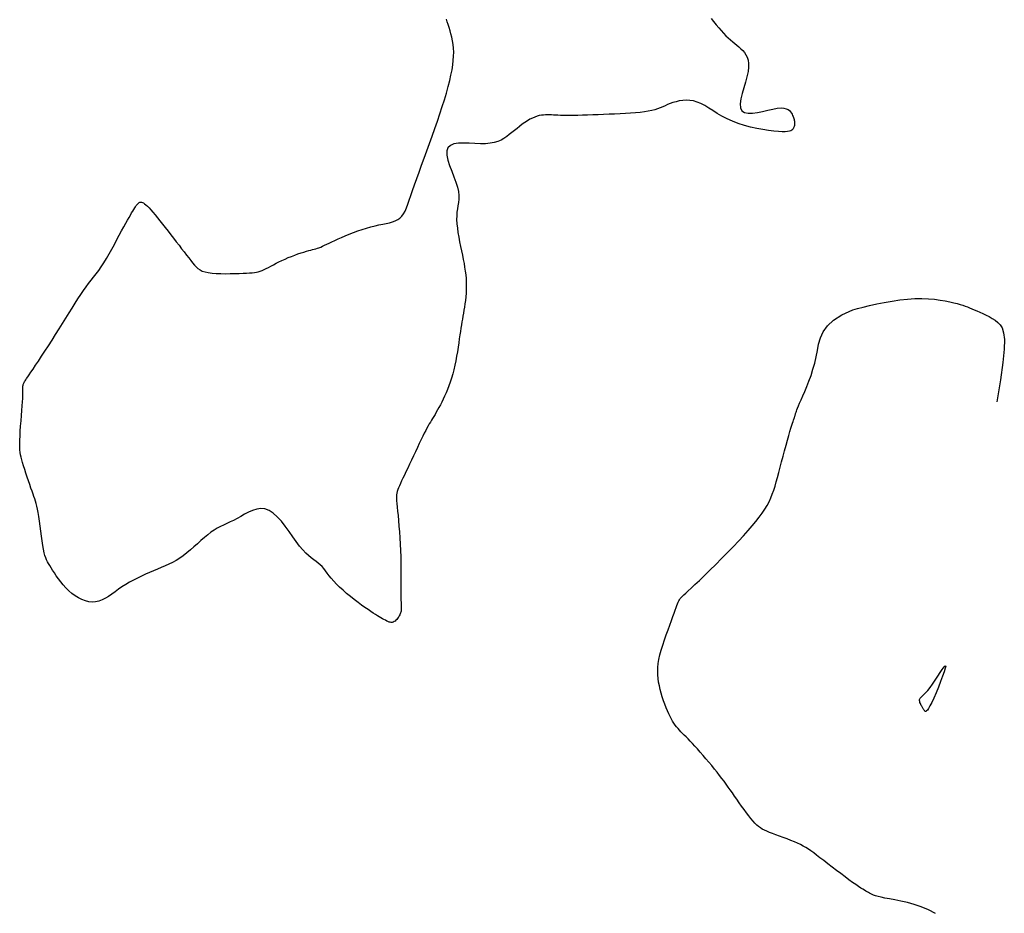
# Model space of a CAD drawing. Header units: millimetres. Extents: x 32690613 to 32693367, y 5343692 to 5344708.
# Tile 796 of 1009: x 32693328 to 32693345, y 5344050 to 5344066. Entities that reach past the tile are written whole.
import ezdxf

# ---------------------------------------------------------------- set-up
doc = ezdxf.new("R2010")
doc.units = ezdxf.units.MM
doc.header["$LTSCALE"] = 20
doc.layers.add('02-DGM_HL_493.00', color=102, linetype='Continuous')

msp = doc.modelspace()

# ---------------------------------------------------------------- linework, layer by layer
at = {"layer": '02-DGM_HL_493.00', "elevation": 493, "flags": 128}
for points in [[(32693340.006, 5344065.522), (32693340.05, 5344065.468), (32693340.093, 5344065.415), (32693340.135, 5344065.364), (32693340.177, 5344065.315), (32693340.218, 5344065.27), (32693340.258, 5344065.229), (32693340.297, 5344065.192), (32693340.335, 5344065.158), (32693340.372, 5344065.126), (32693340.408, 5344065.095), (32693340.443, 5344065.066), (32693340.477, 5344065.037), (32693340.51, 5344065.007), (32693340.542, 5344064.977), (32693340.571, 5344064.943), (32693340.597, 5344064.906), (32693340.618, 5344064.864), (32693340.634, 5344064.816), (32693340.642, 5344064.76), (32693340.642, 5344064.695), (32693340.632, 5344064.619), (32693340.613, 5344064.533), (32693340.587, 5344064.439), (32693340.559, 5344064.343), (32693340.532, 5344064.247), (32693340.512, 5344064.156), (32693340.501, 5344064.074), (32693340.505, 5344064.006), (32693340.527, 5344063.956), (32693340.571, 5344063.926), (32693340.632, 5344063.913), (32693340.707, 5344063.915), (32693340.791, 5344063.927), (32693340.88, 5344063.945), (32693340.969, 5344063.965), (32693341.053, 5344063.984), (32693341.128, 5344063.998), (32693341.191, 5344064.003), (32693341.241, 5344064), (32693341.281, 5344063.991), (32693341.312, 5344063.977), (32693341.336, 5344063.959), (32693341.354, 5344063.939), (32693341.367, 5344063.917), (32693341.378, 5344063.896), (32693341.387, 5344063.877), (32693341.395, 5344063.858), (32693341.402, 5344063.841), (32693341.407, 5344063.825), (32693341.412, 5344063.81), (32693341.415, 5344063.795), (32693341.418, 5344063.781), (32693341.42, 5344063.766), (32693341.421, 5344063.751), (32693341.421, 5344063.736), (32693341.42, 5344063.721), (32693341.418, 5344063.706), (32693341.415, 5344063.692), (32693341.411, 5344063.678), (32693341.405, 5344063.664), (32693341.397, 5344063.651), (32693341.387, 5344063.638), (32693341.375, 5344063.627), (32693341.357, 5344063.617), (32693341.333, 5344063.609), (32693341.302, 5344063.603), (32693341.261, 5344063.6), (32693341.21, 5344063.6), (32693341.146, 5344063.603), (32693341.069, 5344063.61), (32693340.98, 5344063.621), (32693340.884, 5344063.636), (32693340.781, 5344063.655), (32693340.676, 5344063.679), (32693340.57, 5344063.707), (32693340.466, 5344063.74), (32693340.367, 5344063.777), (32693340.276, 5344063.819), (32693340.191, 5344063.865), (32693340.111, 5344063.912), (32693340.037, 5344063.958), (32693339.967, 5344064.002), (32693339.9, 5344064.043), (32693339.835, 5344064.077), (32693339.771, 5344064.104), (32693339.708, 5344064.122), (32693339.645, 5344064.132), (32693339.584, 5344064.134), (32693339.525, 5344064.131), (32693339.468, 5344064.122), (32693339.413, 5344064.11), (32693339.361, 5344064.095), (32693339.313, 5344064.078), (32693339.269, 5344064.06), (32693339.227, 5344064.042), (32693339.186, 5344064.024), (32693339.144, 5344064.007), (32693339.1, 5344063.99), (32693339.053, 5344063.974), (32693339.001, 5344063.959), (32693338.943, 5344063.947), (32693338.877, 5344063.936), (32693338.804, 5344063.927), (32693338.726, 5344063.919), (32693338.642, 5344063.913), (32693338.554, 5344063.908), (32693338.464, 5344063.903), (32693338.371, 5344063.899), (32693338.278, 5344063.896), (32693338.184, 5344063.892), (32693338.092, 5344063.888), (32693338.001, 5344063.885), (32693337.914, 5344063.882), (32693337.83, 5344063.88), (32693337.751, 5344063.878), (32693337.678, 5344063.876), (32693337.611, 5344063.876), (32693337.553, 5344063.876), (32693337.501, 5344063.877), (32693337.454, 5344063.878), (32693337.412, 5344063.88), (32693337.374, 5344063.882), (32693337.339, 5344063.883), (32693337.305, 5344063.885), (32693337.272, 5344063.886), (32693337.238, 5344063.887), (32693337.203, 5344063.886), (32693337.168, 5344063.884), (32693337.132, 5344063.88), (32693337.095, 5344063.873), (32693337.057, 5344063.864), (32693337.018, 5344063.85), (32693336.978, 5344063.833), (32693336.936, 5344063.811), (32693336.894, 5344063.786), (32693336.85, 5344063.757), (32693336.806, 5344063.726), (32693336.762, 5344063.692), (32693336.718, 5344063.658), (32693336.674, 5344063.622), (32693336.63, 5344063.587), (32693336.587, 5344063.552), (32693336.543, 5344063.519), (32693336.497, 5344063.488), (32693336.447, 5344063.46), (32693336.393, 5344063.436), (32693336.332, 5344063.417), (32693336.263, 5344063.404), (32693336.185, 5344063.397), (32693336.097, 5344063.397), (32693336.002, 5344063.401), (32693335.906, 5344063.406), (32693335.812, 5344063.408), (32693335.725, 5344063.405), (32693335.649, 5344063.394), (32693335.589, 5344063.37), (32693335.548, 5344063.33), (32693335.53, 5344063.274), (32693335.531, 5344063.202), (32693335.548, 5344063.119), (32693335.576, 5344063.028), (32693335.611, 5344062.933), (32693335.647, 5344062.838), (32693335.681, 5344062.746), (32693335.707, 5344062.661), (32693335.724, 5344062.585), (32693335.731, 5344062.518), (32693335.731, 5344062.458), (32693335.726, 5344062.401), (32693335.718, 5344062.347), (32693335.709, 5344062.293), (32693335.701, 5344062.237), (32693335.696, 5344062.177), (32693335.695, 5344062.111), (32693335.7, 5344062.041), (32693335.708, 5344061.967), (32693335.718, 5344061.89), (32693335.732, 5344061.812), (32693335.746, 5344061.733), (32693335.762, 5344061.655), (32693335.777, 5344061.58), (32693335.793, 5344061.507), (32693335.807, 5344061.436), (32693335.82, 5344061.368), (32693335.831, 5344061.302), (32693335.841, 5344061.238), (32693335.849, 5344061.174), (32693335.855, 5344061.112), (32693335.859, 5344061.049), (32693335.859, 5344060.987), (32693335.858, 5344060.924), (32693335.854, 5344060.863), (32693335.849, 5344060.802), (32693335.843, 5344060.742), (32693335.835, 5344060.685), (32693335.827, 5344060.629), (32693335.819, 5344060.575), (32693335.811, 5344060.524), (32693335.802, 5344060.474), (32693335.794, 5344060.425), (32693335.785, 5344060.376), (32693335.777, 5344060.325), (32693335.768, 5344060.272), (32693335.759, 5344060.216), (32693335.75, 5344060.155), (32693335.74, 5344060.09), (32693335.73, 5344060.02), (32693335.719, 5344059.947), (32693335.708, 5344059.872), (32693335.695, 5344059.796), (32693335.681, 5344059.719), (32693335.666, 5344059.642), (32693335.649, 5344059.567), (32693335.63, 5344059.495), (32693335.609, 5344059.425), (32693335.588, 5344059.358), (32693335.565, 5344059.294), (32693335.541, 5344059.232), (32693335.517, 5344059.174), (32693335.492, 5344059.118), (32693335.468, 5344059.066), (32693335.444, 5344059.016), (32693335.42, 5344058.97), (32693335.396, 5344058.926), (32693335.373, 5344058.885), (32693335.351, 5344058.846), (32693335.329, 5344058.809), (32693335.308, 5344058.775), (32693335.288, 5344058.742), (32693335.269, 5344058.71), (32693335.25, 5344058.679), (32693335.231, 5344058.648), (32693335.212, 5344058.614), (32693335.192, 5344058.578), (32693335.171, 5344058.538), (32693335.147, 5344058.492), (32693335.122, 5344058.441), (32693335.093, 5344058.382), (32693335.063, 5344058.317), (32693335.031, 5344058.249), (32693334.997, 5344058.177), (32693334.964, 5344058.105), (32693334.93, 5344058.033), (32693334.898, 5344057.963), (32693334.867, 5344057.897), (32693334.837, 5344057.836), (32693334.81, 5344057.78), (32693334.785, 5344057.728), (32693334.763, 5344057.681), (32693334.743, 5344057.639), (32693334.725, 5344057.6), (32693334.71, 5344057.565), (32693334.698, 5344057.533), (32693334.689, 5344057.504), (32693334.682, 5344057.476), (32693334.678, 5344057.448), (32693334.676, 5344057.418), (32693334.676, 5344057.383), (32693334.678, 5344057.343), (32693334.682, 5344057.296), (32693334.687, 5344057.239), (32693334.694, 5344057.171), (32693334.702, 5344057.093), (32693334.71, 5344057.008), (32693334.718, 5344056.915), (32693334.726, 5344056.817), (32693334.733, 5344056.714), (32693334.74, 5344056.609), (32693334.745, 5344056.502), (32693334.748, 5344056.395), (32693334.75, 5344056.29), (32693334.751, 5344056.187), (32693334.751, 5344056.088), (32693334.75, 5344055.995), (32693334.75, 5344055.909), (32693334.749, 5344055.831), (32693334.749, 5344055.764), (32693334.75, 5344055.706), (32693334.751, 5344055.659), (32693334.753, 5344055.62), (32693334.754, 5344055.589), (32693334.756, 5344055.563), (32693334.757, 5344055.541), (32693334.758, 5344055.523), (32693334.757, 5344055.506), (32693334.756, 5344055.49), (32693334.753, 5344055.474), (32693334.749, 5344055.458), (32693334.744, 5344055.443), (32693334.738, 5344055.427), (32693334.731, 5344055.412), (32693334.723, 5344055.396), (32693334.714, 5344055.38), (32693334.703, 5344055.364), (32693334.692, 5344055.348), (32693334.68, 5344055.333), (32693334.667, 5344055.319), (32693334.652, 5344055.306), (32693334.638, 5344055.296), (32693334.622, 5344055.288), (32693334.605, 5344055.284), (32693334.588, 5344055.283), (32693334.57, 5344055.285), (32693334.551, 5344055.289), (32693334.531, 5344055.297), (32693334.51, 5344055.306), (32693334.488, 5344055.318), (32693334.464, 5344055.331), (32693334.44, 5344055.345), (32693334.413, 5344055.36), (32693334.385, 5344055.377), (32693334.354, 5344055.395), (32693334.32, 5344055.416), (32693334.282, 5344055.44), (32693334.24, 5344055.468), (32693334.194, 5344055.499), (32693334.142, 5344055.536), (32693334.085, 5344055.577), (32693334.024, 5344055.622), (32693333.96, 5344055.671), (32693333.895, 5344055.722), (32693333.831, 5344055.775), (32693333.77, 5344055.828), (32693333.712, 5344055.881), (32693333.659, 5344055.933), (32693333.613, 5344055.983), (32693333.572, 5344056.03), (32693333.537, 5344056.075), (32693333.504, 5344056.117), (32693333.474, 5344056.157), (32693333.445, 5344056.194), (32693333.415, 5344056.229), (32693333.384, 5344056.26), (32693333.35, 5344056.289), (32693333.313, 5344056.317), (32693333.274, 5344056.346), (32693333.231, 5344056.378), (32693333.186, 5344056.415), (32693333.138, 5344056.459), (32693333.087, 5344056.512), (32693333.033, 5344056.576), (32693332.976, 5344056.652), (32693332.917, 5344056.736), (32693332.855, 5344056.826), (32693332.791, 5344056.914), (32693332.725, 5344056.999), (32693332.657, 5344057.075), (32693332.589, 5344057.137), (32693332.519, 5344057.182), (32693332.448, 5344057.207), (32693332.378, 5344057.213), (32693332.307, 5344057.203), (32693332.237, 5344057.182), (32693332.169, 5344057.152), (32693332.102, 5344057.117), (32693332.036, 5344057.08), (32693331.974, 5344057.044), (32693331.914, 5344057.013), (32693331.857, 5344056.985), (32693331.801, 5344056.959), (32693331.747, 5344056.933), (32693331.693, 5344056.907), (32693331.64, 5344056.879), (32693331.587, 5344056.847), (32693331.533, 5344056.81), (32693331.477, 5344056.768), (32693331.421, 5344056.72), (32693331.363, 5344056.669), (32693331.305, 5344056.616), (32693331.245, 5344056.563), (32693331.186, 5344056.511), (32693331.125, 5344056.46), (32693331.064, 5344056.414), (32693331.004, 5344056.372), (32693330.942, 5344056.335), (32693330.88, 5344056.301), (32693330.818, 5344056.271), (32693330.755, 5344056.242), (32693330.691, 5344056.214), (32693330.626, 5344056.187), (32693330.559, 5344056.159), (32693330.492, 5344056.13), (32693330.423, 5344056.099), (32693330.355, 5344056.068), (32693330.286, 5344056.034), (32693330.219, 5344056), (32693330.152, 5344055.963), (32693330.088, 5344055.925), (32693330.025, 5344055.885), (32693329.966, 5344055.844), (32693329.908, 5344055.803), (32693329.853, 5344055.762), (32693329.798, 5344055.724), (32693329.744, 5344055.691), (32693329.69, 5344055.663), (32693329.635, 5344055.642), (32693329.579, 5344055.629), (32693329.522, 5344055.626), (32693329.463, 5344055.633), (32693329.404, 5344055.647), (32693329.345, 5344055.67), (32693329.287, 5344055.699), (32693329.23, 5344055.734), (32693329.175, 5344055.774), (32693329.123, 5344055.819), (32693329.074, 5344055.867), (32693329.029, 5344055.918), (32693328.987, 5344055.97), (32693328.948, 5344056.022), (32693328.912, 5344056.074), (32693328.88, 5344056.123), (32693328.85, 5344056.168), (32693328.824, 5344056.21), (32693328.802, 5344056.246), (32693328.781, 5344056.279), (32693328.764, 5344056.31), (32693328.748, 5344056.342), (32693328.734, 5344056.377), (32693328.72, 5344056.417), (32693328.708, 5344056.465), (32693328.696, 5344056.522), (32693328.684, 5344056.589), (32693328.673, 5344056.665), (32693328.661, 5344056.747), (32693328.649, 5344056.832), (32693328.637, 5344056.917), (32693328.626, 5344057), (32693328.615, 5344057.077), (32693328.604, 5344057.146), (32693328.593, 5344057.205), (32693328.582, 5344057.256), (32693328.571, 5344057.3), (32693328.56, 5344057.34), (32693328.547, 5344057.378), (32693328.533, 5344057.417), (32693328.518, 5344057.459), (32693328.501, 5344057.506), (32693328.482, 5344057.56), (32693328.462, 5344057.619), (32693328.44, 5344057.682), (32693328.419, 5344057.747), (32693328.397, 5344057.812), (32693328.377, 5344057.876), (32693328.358, 5344057.936), (32693328.341, 5344057.991), (32693328.327, 5344058.039), (32693328.315, 5344058.083), (32693328.306, 5344058.124), (32693328.299, 5344058.164), (32693328.294, 5344058.207), (32693328.292, 5344058.254), (32693328.292, 5344058.308), (32693328.293, 5344058.371), (32693328.297, 5344058.444), (32693328.302, 5344058.525), (32693328.308, 5344058.612), (32693328.315, 5344058.701), (32693328.322, 5344058.789), (32693328.328, 5344058.874), (32693328.334, 5344058.952), (32693328.339, 5344059.021), (32693328.343, 5344059.077), (32693328.345, 5344059.123), (32693328.346, 5344059.159), (32693328.346, 5344059.188), (32693328.346, 5344059.21), (32693328.346, 5344059.227), (32693328.345, 5344059.241), (32693328.345, 5344059.254), (32693328.345, 5344059.266), (32693328.346, 5344059.278), (32693328.347, 5344059.29), (32693328.349, 5344059.302), (32693328.351, 5344059.314), (32693328.355, 5344059.327), (32693328.36, 5344059.339), (32693328.366, 5344059.352), (32693328.373, 5344059.365), (32693328.382, 5344059.38), (32693328.394, 5344059.397), (32693328.409, 5344059.419), (32693328.428, 5344059.447), (32693328.453, 5344059.481), (32693328.482, 5344059.524), (32693328.518, 5344059.577), (32693328.561, 5344059.641), (32693328.61, 5344059.714), (32693328.663, 5344059.794), (32693328.72, 5344059.881), (32693328.779, 5344059.973), (32693328.84, 5344060.067), (32693328.901, 5344060.162), (32693328.96, 5344060.257), (32693329.018, 5344060.35), (32693329.074, 5344060.44), (32693329.128, 5344060.528), (32693329.18, 5344060.612), (32693329.23, 5344060.692), (32693329.279, 5344060.768), (32693329.326, 5344060.84), (32693329.372, 5344060.907), (32693329.416, 5344060.969), (32693329.46, 5344061.027), (32693329.503, 5344061.083), (32693329.545, 5344061.138), (32693329.588, 5344061.193), (32693329.63, 5344061.251), (32693329.673, 5344061.312), (32693329.717, 5344061.379), (32693329.761, 5344061.451), (32693329.807, 5344061.529), (32693329.852, 5344061.609), (32693329.896, 5344061.69), (32693329.939, 5344061.771), (32693329.98, 5344061.849), (32693330.019, 5344061.922), (32693330.055, 5344061.99), (32693330.088, 5344062.05), (32693330.118, 5344062.103), (32693330.144, 5344062.149), (32693330.168, 5344062.189), (32693330.189, 5344062.225), (32693330.208, 5344062.256), (32693330.225, 5344062.283), (32693330.241, 5344062.308), (32693330.255, 5344062.33), (32693330.268, 5344062.349), (32693330.28, 5344062.366), (32693330.292, 5344062.381), (32693330.303, 5344062.392), (32693330.315, 5344062.401), (32693330.328, 5344062.407), (32693330.341, 5344062.409), (32693330.355, 5344062.407), (32693330.371, 5344062.403), (32693330.389, 5344062.393), (32693330.408, 5344062.38), (32693330.43, 5344062.362), (32693330.455, 5344062.339), (32693330.483, 5344062.311), (32693330.514, 5344062.276), (32693330.548, 5344062.237), (32693330.586, 5344062.192), (32693330.626, 5344062.142), (32693330.668, 5344062.089), (32693330.713, 5344062.033), (32693330.758, 5344061.975), (32693330.805, 5344061.915), (32693330.852, 5344061.854), (32693330.899, 5344061.794), (32693330.945, 5344061.734), (32693330.991, 5344061.675), (32693331.035, 5344061.617), (32693331.078, 5344061.562), (32693331.118, 5344061.51), (32693331.156, 5344061.462), (32693331.191, 5344061.417), (32693331.222, 5344061.377), (32693331.252, 5344061.341), (32693331.281, 5344061.309), (32693331.312, 5344061.282), (32693331.347, 5344061.259), (32693331.386, 5344061.239), (32693331.432, 5344061.224), (32693331.487, 5344061.212), (32693331.551, 5344061.203), (32693331.623, 5344061.198), (32693331.7, 5344061.195), (32693331.78, 5344061.194), (32693331.86, 5344061.195), (32693331.938, 5344061.197), (32693332.012, 5344061.199), (32693332.078, 5344061.202), (32693332.136, 5344061.204), (32693332.186, 5344061.206), (32693332.23, 5344061.209), (32693332.268, 5344061.213), (32693332.303, 5344061.218), (32693332.335, 5344061.226), (32693332.367, 5344061.235), (32693332.399, 5344061.247), (32693332.433, 5344061.263), (32693332.469, 5344061.281), (32693332.507, 5344061.301), (32693332.547, 5344061.323), (32693332.59, 5344061.347), (32693332.635, 5344061.371), (32693332.683, 5344061.395), (32693332.734, 5344061.42), (32693332.787, 5344061.443), (32693332.842, 5344061.466), (32693332.898, 5344061.488), (32693332.953, 5344061.509), (32693333.007, 5344061.528), (32693333.059, 5344061.545), (32693333.107, 5344061.561), (32693333.151, 5344061.574), (32693333.19, 5344061.585), (32693333.224, 5344061.594), (32693333.254, 5344061.602), (32693333.283, 5344061.609), (32693333.309, 5344061.617), (32693333.336, 5344061.625), (32693333.363, 5344061.634), (32693333.392, 5344061.646), (32693333.423, 5344061.659), (32693333.458, 5344061.675), (32693333.495, 5344061.693), (32693333.537, 5344061.713), (32693333.582, 5344061.735), (32693333.632, 5344061.759), (32693333.686, 5344061.784), (32693333.745, 5344061.81), (32693333.809, 5344061.837), (32693333.877, 5344061.865), (32693333.948, 5344061.892), (32693334.021, 5344061.919), (32693334.095, 5344061.945), (32693334.169, 5344061.968), (32693334.241, 5344061.99), (32693334.312, 5344062.008), (32693334.379, 5344062.023), (32693334.442, 5344062.036), (32693334.502, 5344062.047), (32693334.558, 5344062.059), (32693334.609, 5344062.073), (32693334.656, 5344062.089), (32693334.698, 5344062.11), (32693334.735, 5344062.136), (32693334.768, 5344062.168), (32693334.796, 5344062.208), (32693334.821, 5344062.255), (32693334.845, 5344062.309), (32693334.868, 5344062.371), (32693334.892, 5344062.441), (32693334.918, 5344062.52), (32693334.947, 5344062.607), (32693334.981, 5344062.703), (32693335.018, 5344062.807), (32693335.058, 5344062.917), (32693335.1, 5344063.033), (32693335.144, 5344063.153), (32693335.19, 5344063.276), (32693335.235, 5344063.402), (32693335.281, 5344063.528), (32693335.326, 5344063.655), (32693335.369, 5344063.781), (32693335.411, 5344063.905), (32693335.451, 5344064.026), (32693335.488, 5344064.144), (32693335.521, 5344064.257), (32693335.551, 5344064.365), (32693335.578, 5344064.467), (32693335.599, 5344064.561), (32693335.617, 5344064.65), (32693335.63, 5344064.732), (32693335.639, 5344064.81), (32693335.644, 5344064.882), (32693335.645, 5344064.951), (32693335.642, 5344065.017), (32693335.636, 5344065.08), (32693335.626, 5344065.142), (32693335.614, 5344065.201), (32693335.599, 5344065.258), (32693335.584, 5344065.313), (32693335.567, 5344065.366), (32693335.551, 5344065.416), (32693335.536, 5344065.464), (32693335.522, 5344065.51)], [(32693342.41, 5344060.582), (32693342.488, 5344060.603), (32693342.583, 5344060.627), (32693342.693, 5344060.653), (32693342.813, 5344060.681), (32693342.941, 5344060.707), (32693343.073, 5344060.731), (32693343.206, 5344060.751), (32693343.336, 5344060.765), (32693343.46, 5344060.772), (32693343.578, 5344060.773), (32693343.689, 5344060.769), (32693343.792, 5344060.76), (32693343.887, 5344060.748), (32693343.973, 5344060.734), (32693344.051, 5344060.718), (32693344.119, 5344060.702), (32693344.178, 5344060.687), (32693344.228, 5344060.673), (32693344.272, 5344060.659), (32693344.312, 5344060.644), (32693344.349, 5344060.63), (32693344.386, 5344060.614), (32693344.424, 5344060.598), (32693344.465, 5344060.581), (32693344.511, 5344060.562), (32693344.56, 5344060.541), (32693344.612, 5344060.518), (32693344.665, 5344060.493), (32693344.719, 5344060.466), (32693344.771, 5344060.436), (32693344.82, 5344060.404), (32693344.866, 5344060.369), (32693344.907, 5344060.328), (32693344.94, 5344060.274), (32693344.963, 5344060.193), (32693344.975, 5344060.077), (32693344.971, 5344059.913), (32693344.95, 5344059.69), (32693344.91, 5344059.397), (32693344.848, 5344059.023)], [(32693343.811, 5344050.351), (32693343.689, 5344050.41), (32693343.567, 5344050.459), (32693343.448, 5344050.499), (32693343.332, 5344050.532), (32693343.223, 5344050.558), (32693343.122, 5344050.579), (32693343.031, 5344050.596), (32693342.953, 5344050.611), (32693342.888, 5344050.625), (32693342.835, 5344050.637), (32693342.793, 5344050.649), (32693342.76, 5344050.66), (32693342.733, 5344050.67), (32693342.711, 5344050.681), (32693342.691, 5344050.691), (32693342.672, 5344050.702), (32693342.652, 5344050.713), (32693342.63, 5344050.726), (32693342.605, 5344050.741), (32693342.576, 5344050.758), (32693342.543, 5344050.78), (32693342.503, 5344050.806), (32693342.457, 5344050.838), (32693342.404, 5344050.876), (32693342.343, 5344050.92), (32693342.276, 5344050.97), (32693342.204, 5344051.024), (32693342.13, 5344051.08), (32693342.056, 5344051.136), (32693341.984, 5344051.192), (32693341.915, 5344051.245), (32693341.851, 5344051.293), (32693341.795, 5344051.336), (32693341.745, 5344051.375), (32693341.699, 5344051.408), (32693341.655, 5344051.439), (32693341.612, 5344051.466), (32693341.569, 5344051.492), (32693341.523, 5344051.516), (32693341.472, 5344051.54), (32693341.417, 5344051.564), (32693341.356, 5344051.588), (32693341.294, 5344051.613), (32693341.23, 5344051.636), (32693341.166, 5344051.659), (32693341.105, 5344051.682), (32693341.047, 5344051.703), (32693340.995, 5344051.723), (32693340.949, 5344051.742), (32693340.909, 5344051.76), (32693340.873, 5344051.778), (32693340.841, 5344051.799), (32693340.81, 5344051.821), (32693340.78, 5344051.847), (32693340.75, 5344051.878), (32693340.717, 5344051.915), (32693340.682, 5344051.957), (32693340.645, 5344052.005), (32693340.605, 5344052.057), (32693340.565, 5344052.113), (32693340.523, 5344052.17), (32693340.482, 5344052.227), (32693340.442, 5344052.284), (32693340.404, 5344052.34), (32693340.367, 5344052.393), (32693340.331, 5344052.443), (32693340.296, 5344052.492), (32693340.261, 5344052.541), (32693340.226, 5344052.589), (32693340.189, 5344052.638), (32693340.15, 5344052.689), (32693340.109, 5344052.742), (32693340.065, 5344052.797), (32693340.018, 5344052.855), (32693339.969, 5344052.913), (32693339.92, 5344052.972), (32693339.87, 5344053.029), (32693339.822, 5344053.085), (32693339.775, 5344053.138), (32693339.731, 5344053.187), (32693339.689, 5344053.231), (32693339.651, 5344053.271), (32693339.616, 5344053.308), (32693339.583, 5344053.341), (32693339.552, 5344053.372), (32693339.524, 5344053.401), (32693339.496, 5344053.429), (32693339.471, 5344053.457), (32693339.446, 5344053.485), (32693339.422, 5344053.513), (32693339.399, 5344053.542), (32693339.377, 5344053.574), (32693339.355, 5344053.608), (32693339.333, 5344053.645), (32693339.311, 5344053.686), (32693339.289, 5344053.732), (32693339.266, 5344053.783), (32693339.243, 5344053.837), (32693339.221, 5344053.896), (32693339.2, 5344053.956), (32693339.18, 5344054.019), (32693339.161, 5344054.082), (32693339.144, 5344054.146), (32693339.13, 5344054.209), (32693339.118, 5344054.27), (32693339.109, 5344054.331), (32693339.104, 5344054.392), (32693339.103, 5344054.454), (32693339.105, 5344054.518), (32693339.112, 5344054.585), (32693339.123, 5344054.656), (32693339.14, 5344054.732), (32693339.162, 5344054.813), (32693339.187, 5344054.898), (32693339.216, 5344054.985), (32693339.247, 5344055.072), (32693339.277, 5344055.157), (32693339.308, 5344055.238), (32693339.336, 5344055.314), (32693339.361, 5344055.381), (32693339.383, 5344055.44), (32693339.4, 5344055.491), (32693339.415, 5344055.533), (32693339.428, 5344055.569), (32693339.439, 5344055.6), (32693339.45, 5344055.626), (32693339.46, 5344055.648), (32693339.471, 5344055.668), (32693339.484, 5344055.686), (32693339.5, 5344055.704), (32693339.52, 5344055.725), (32693339.545, 5344055.749), (32693339.578, 5344055.779), (32693339.619, 5344055.817), (32693339.67, 5344055.865), (32693339.733, 5344055.924), (32693339.808, 5344055.995), (32693339.893, 5344056.077), (32693339.986, 5344056.168), (32693340.084, 5344056.265), (32693340.184, 5344056.365), (32693340.284, 5344056.467), (32693340.382, 5344056.566), (32693340.474, 5344056.663), (32693340.558, 5344056.753), (32693340.635, 5344056.838), (32693340.704, 5344056.918), (32693340.767, 5344056.993), (32693340.823, 5344057.065), (32693340.872, 5344057.134), (32693340.916, 5344057.2), (32693340.955, 5344057.265), (32693340.989, 5344057.328), (32693341.018, 5344057.392), (32693341.044, 5344057.456), (32693341.068, 5344057.522), (32693341.09, 5344057.591), (32693341.111, 5344057.663), (32693341.132, 5344057.74), (32693341.154, 5344057.823), (32693341.178, 5344057.912), (32693341.202, 5344058.005), (32693341.228, 5344058.1), (32693341.253, 5344058.194), (32693341.278, 5344058.286), (32693341.301, 5344058.373), (32693341.323, 5344058.451), (32693341.343, 5344058.52), (32693341.359, 5344058.578), (32693341.373, 5344058.624), (32693341.385, 5344058.661), (32693341.395, 5344058.69), (32693341.402, 5344058.713), (32693341.409, 5344058.73), (32693341.414, 5344058.743), (32693341.418, 5344058.753), (32693341.421, 5344058.763), (32693341.424, 5344058.772), (32693341.427, 5344058.78), (32693341.429, 5344058.788), (32693341.431, 5344058.796), (32693341.433, 5344058.804), (32693341.436, 5344058.813), (32693341.439, 5344058.823), (32693341.442, 5344058.835), (32693341.447, 5344058.848), (32693341.453, 5344058.866), (32693341.462, 5344058.889), (32693341.473, 5344058.917), (32693341.488, 5344058.954), (32693341.507, 5344058.999), (32693341.531, 5344059.054), (32693341.56, 5344059.121), (32693341.593, 5344059.197), (32693341.628, 5344059.281), (32693341.664, 5344059.373), (32693341.7, 5344059.471), (32693341.733, 5344059.574), (32693341.763, 5344059.679), (32693341.788, 5344059.787), (32693341.808, 5344059.894), (32693341.829, 5344060.002), (32693341.859, 5344060.107), (32693341.905, 5344060.211), (32693341.976, 5344060.311), (32693342.079, 5344060.407), (32693342.221, 5344060.498), (32693342.41, 5344060.582)]]:
    msp.add_lwpolyline(points, dxfattribs=at)
msp.add_lwpolyline([(32693343.542, 5344053.988), (32693343.55, 5344054), (32693343.561, 5344054.012), (32693343.576, 5344054.025), (32693343.595, 5344054.042), (32693343.619, 5344054.064), (32693343.647, 5344054.093), (32693343.68, 5344054.131), (32693343.717, 5344054.178), (32693343.759, 5344054.237), (32693343.802, 5344054.303), (32693343.846, 5344054.37), (32693343.888, 5344054.433), (32693343.924, 5344054.487), (32693343.954, 5344054.527), (32693343.973, 5344054.546), (32693343.981, 5344054.54), (32693343.975, 5344054.506), (32693343.957, 5344054.447), (32693343.93, 5344054.369), (32693343.896, 5344054.28), (32693343.858, 5344054.185), (32693343.818, 5344054.089), (32693343.78, 5344054.001), (32693343.745, 5344053.925), (32693343.715, 5344053.867), (32693343.692, 5344053.825), (32693343.672, 5344053.797), (32693343.657, 5344053.781), (32693343.645, 5344053.774), (32693343.636, 5344053.774), (32693343.629, 5344053.779), (32693343.622, 5344053.787), (32693343.616, 5344053.794), (32693343.611, 5344053.802), (32693343.606, 5344053.81), (32693343.6, 5344053.818), (32693343.595, 5344053.828), (32693343.589, 5344053.838), (32693343.582, 5344053.85), (32693343.575, 5344053.863), (32693343.568, 5344053.877), (32693343.56, 5344053.893), (32693343.553, 5344053.91), (32693343.546, 5344053.927), (32693343.542, 5344053.943), (32693343.539, 5344053.959), (32693343.539, 5344053.974)], close=True, dxfattribs=at)

doc.saveas('drawing.dxf')
